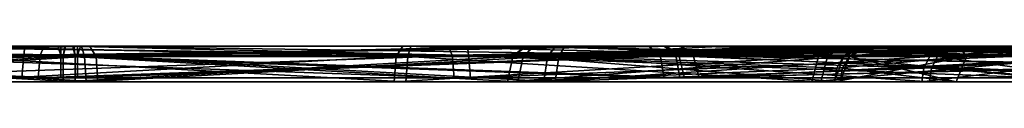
# Model space of a CAD drawing. Header units: millimetres. Extents: x -150 to 150, y -85 to 1149.
# Tile 436 of 656: x -62.5419 to -61.7093, y 1014.37 to 1014.4. Entities that reach past the tile are written whole.
import ezdxf

# ---------------------------------------------------------------- set-up
doc = ezdxf.new("R2010")
doc.units = ezdxf.units.MM
doc.header["$LTSCALE"] = 21.359881
for name, color, linetype in [('3183', 7, 'CONTINUOUS'), ('3184', 7, 'CONTINUOUS'), ('3185', 7, 'CONTINUOUS'), ('3186', 7, 'CONTINUOUS'), ('3187', 7, 'CONTINUOUS'), ('3188', 7, 'CONTINUOUS'), ('3189', 7, 'CONTINUOUS'), ('3190', 7, 'CONTINUOUS'), ('3224', 7, 'CONTINUOUS'), ('3225', 7, 'CONTINUOUS'), ('3226', 7, 'CONTINUOUS'), ('3227', 7, 'CONTINUOUS'), ('3228', 7, 'CONTINUOUS'), ('3229', 7, 'CONTINUOUS'), ('3230', 7, 'CONTINUOUS'), ('3231', 7, 'CONTINUOUS'), ('6135', 7, 'CONTINUOUS'), ('6136', 7, 'CONTINUOUS'), ('6137', 7, 'CONTINUOUS'), ('6138', 7, 'CONTINUOUS'), ('6139', 7, 'CONTINUOUS'), ('6140', 7, 'CONTINUOUS'), ('6141', 7, 'CONTINUOUS'), ('6142', 7, 'CONTINUOUS'), ('6176', 7, 'CONTINUOUS'), ('6177', 7, 'CONTINUOUS'), ('6178', 7, 'CONTINUOUS'), ('6179', 7, 'CONTINUOUS'), ('6180', 7, 'CONTINUOUS'), ('6181', 7, 'CONTINUOUS'), ('6182', 7, 'CONTINUOUS'), ('6183', 7, 'CONTINUOUS')]:
    doc.layers.add(name, color=color, linetype=linetype)

msp = doc.modelspace()

# ---------------------------------------------------------------- linework, layer by layer
at = {"layer": '3183', "linetype": 'CONTINUOUS'}
for points in [[(-62.49493, 1014.39121, 190.98805), (-62.87499, 1014.39121, 191.08718), (-62.49499, 1014.37, 190.99684), (-62.49493, 1014.39121, 190.98805)], [(-62.49499, 1014.37, 190.99684), (-62.87499, 1014.39121, 191.08718), (-62.87065, 1014.37, 191.09481), (-62.49499, 1014.37, 190.99684)], [(-62.12067, 1014.37, 191.09983), (-62.49493, 1014.39121, 190.98805), (-62.49499, 1014.37, 190.99684), (-62.12067, 1014.37, 191.09983)], [(-62.11622, 1014.39121, 191.09225), (-62.49493, 1014.39121, 190.98805), (-62.12067, 1014.37, 191.09983), (-62.11622, 1014.39121, 191.09225)], [(-61.84799, 1014.37, 191.37617), (-62.11622, 1014.39121, 191.09225), (-62.12067, 1014.37, 191.09983), (-61.84799, 1014.37, 191.37617)], [(-61.84035, 1014.39121, 191.37183), (-62.11622, 1014.39121, 191.09225), (-61.846, 1014.38148, 191.37504), (-61.84035, 1014.39121, 191.37183)], [(-61.846, 1014.38148, 191.37504), (-62.11622, 1014.39121, 191.09225), (-61.84799, 1014.37, 191.37617), (-61.846, 1014.38148, 191.37504)]]:
    msp.add_3dface(points, dxfattribs=at)
at = {"layer": '3184', "linetype": 'CONTINUOUS'}
for points in [[(-62.88663, 1014.4, 191.06939), (-62.87499, 1014.39121, 191.08718), (-62.49686, 1014.4, 190.96683), (-62.88663, 1014.4, 191.06939)], [(-62.87499, 1014.39121, 191.08718), (-62.49493, 1014.39121, 190.98805), (-62.49686, 1014.4, 190.96683), (-62.87499, 1014.39121, 191.08718)], [(-62.49686, 1014.4, 190.96683), (-62.49493, 1014.39121, 190.98805), (-62.10762, 1014.4, 191.0727), (-62.49686, 1014.4, 190.96683)], [(-62.49493, 1014.39121, 190.98805), (-62.11622, 1014.39121, 191.09225), (-62.10762, 1014.4, 191.0727), (-62.49493, 1014.39121, 190.98805)], [(-62.11622, 1014.39121, 191.09225), (-61.84035, 1014.39121, 191.37183), (-61.94553, 1014.4, 191.19823), (-62.11622, 1014.39121, 191.09225)], [(-62.10762, 1014.4, 191.0727), (-62.11622, 1014.39121, 191.09225), (-61.94553, 1014.4, 191.19823), (-62.10762, 1014.4, 191.0727)], [(-61.94553, 1014.4, 191.19823), (-61.84035, 1014.39121, 191.37183), (-61.83189, 1014.39772, 191.36702), (-61.94553, 1014.4, 191.19823)], [(-61.82191, 1014.4, 191.36135), (-61.94553, 1014.4, 191.19823), (-61.83189, 1014.39772, 191.36702), (-61.82191, 1014.4, 191.36135)]]:
    msp.add_3dface(points, dxfattribs=at)
at = {"layer": '3185', "linetype": 'CONTINUOUS'}
for points in [[(-62.88378, 1014.39121, 192.4014), (-62.50507, 1014.39121, 192.50559), (-62.87933, 1014.37, 192.39382), (-62.88378, 1014.39121, 192.4014)], [(-62.87933, 1014.37, 192.39382), (-62.50507, 1014.39121, 192.50559), (-62.50501, 1014.37, 192.49681), (-62.87933, 1014.37, 192.39382)], [(-62.50507, 1014.39121, 192.50559), (-62.12501, 1014.39121, 192.40647), (-62.50501, 1014.37, 192.49681), (-62.50507, 1014.39121, 192.50559)], [(-62.50501, 1014.37, 192.49681), (-62.12501, 1014.39121, 192.40647), (-62.12935, 1014.37, 192.39883), (-62.50501, 1014.37, 192.49681)], [(-62.12501, 1014.39121, 192.40647), (-61.84542, 1014.39121, 192.1306), (-62.12935, 1014.37, 192.39883), (-62.12501, 1014.39121, 192.40647)], [(-62.12935, 1014.37, 192.39883), (-61.84542, 1014.39121, 192.1306), (-61.853, 1014.37, 192.12616), (-62.12935, 1014.37, 192.39883)], [(-61.84542, 1014.39121, 192.1306), (-61.74123, 1014.39121, 191.75189), (-61.853, 1014.37, 192.12616), (-61.84542, 1014.39121, 192.1306)], [(-61.853, 1014.37, 192.12616), (-61.74123, 1014.39121, 191.75189), (-61.75002, 1014.37, 191.75184), (-61.853, 1014.37, 192.12616)], [(-61.84035, 1014.39121, 191.37183), (-61.846, 1014.38148, 191.37504), (-61.75002, 1014.37, 191.75184), (-61.84035, 1014.39121, 191.37183)], [(-61.74123, 1014.39121, 191.75189), (-61.84035, 1014.39121, 191.37183), (-61.75002, 1014.37, 191.75184), (-61.74123, 1014.39121, 191.75189)], [(-61.846, 1014.38148, 191.37504), (-61.84799, 1014.37, 191.37617), (-61.75002, 1014.37, 191.75184), (-61.846, 1014.38148, 191.37504)]]:
    msp.add_3dface(points, dxfattribs=at)
at = {"layer": '3186', "linetype": 'CONTINUOUS'}
for points in [[(-62.50507, 1014.39121, 192.50559), (-62.88378, 1014.39121, 192.4014), (-62.89238, 1014.4, 192.42095), (-62.50507, 1014.39121, 192.50559)], [(-62.50314, 1014.4, 192.52682), (-62.50507, 1014.39121, 192.50559), (-62.89238, 1014.4, 192.42095), (-62.50314, 1014.4, 192.52682)], [(-62.12501, 1014.39121, 192.40647), (-62.50507, 1014.39121, 192.50559), (-62.50314, 1014.4, 192.52682), (-62.12501, 1014.39121, 192.40647)], [(-62.11337, 1014.4, 192.42426), (-62.12501, 1014.39121, 192.40647), (-62.50314, 1014.4, 192.52682), (-62.11337, 1014.4, 192.42426)], [(-61.84542, 1014.39121, 192.1306), (-62.12501, 1014.39121, 192.40647), (-62.11337, 1014.4, 192.42426), (-61.84542, 1014.39121, 192.1306)], [(-61.82642, 1014.4, 192.14012), (-61.84542, 1014.39121, 192.1306), (-62.11337, 1014.4, 192.42426), (-61.82642, 1014.4, 192.14012)], [(-61.74123, 1014.39121, 191.75189), (-61.84542, 1014.39121, 192.1306), (-61.72002, 1014.4, 191.75219), (-61.74123, 1014.39121, 191.75189)], [(-61.72002, 1014.4, 191.75219), (-61.84542, 1014.39121, 192.1306), (-61.82642, 1014.4, 192.14012), (-61.72002, 1014.4, 191.75219)], [(-61.83189, 1014.39772, 191.36702), (-61.84035, 1014.39121, 191.37183), (-61.74123, 1014.39121, 191.75189), (-61.83189, 1014.39772, 191.36702)], [(-61.82191, 1014.4, 191.36135), (-61.83189, 1014.39772, 191.36702), (-61.74123, 1014.39121, 191.75189), (-61.82191, 1014.4, 191.36135)], [(-61.82191, 1014.4, 191.36135), (-61.74123, 1014.39121, 191.75189), (-61.72002, 1014.4, 191.75219), (-61.82191, 1014.4, 191.36135)]]:
    msp.add_3dface(points, dxfattribs=at)
at = {"layer": '3187', "linetype": 'CONTINUOUS'}
for points in [[(-63.0155, 1014.39233, 190.84001), (-62.49303, 1014.39233, 190.70375), (-63.02034, 1014.37325, 190.8315), (-63.0155, 1014.39233, 190.84001)], [(-63.02034, 1014.37325, 190.8315), (-62.49303, 1014.39233, 190.70375), (-62.49296, 1014.37325, 190.69396), (-63.02034, 1014.37325, 190.8315)], [(-62.49303, 1014.39233, 190.70375), (-61.97243, 1014.39233, 190.84698), (-62.49296, 1014.37325, 190.69396), (-62.49303, 1014.39233, 190.70375)], [(-62.49296, 1014.37325, 190.69396), (-61.97243, 1014.39233, 190.84698), (-61.96747, 1014.37325, 190.83853), (-62.49296, 1014.37325, 190.69396)], [(-61.97243, 1014.39233, 190.84698), (-61.59319, 1014.39233, 191.23132), (-61.96747, 1014.37325, 190.83853), (-61.97243, 1014.39233, 190.84698)], [(-61.59319, 1014.39233, 191.23132), (-61.5874, 1014.3837, 191.22803), (-61.96747, 1014.37325, 190.83853), (-61.59319, 1014.39233, 191.23132)], [(-61.5874, 1014.3837, 191.22803), (-61.58467, 1014.37325, 191.22648), (-61.96747, 1014.37325, 190.83853), (-61.5874, 1014.3837, 191.22803)]]:
    msp.add_3dface(points, dxfattribs=at)
at = {"layer": '3188', "linetype": 'CONTINUOUS'}
for points in [[(-62.49303, 1014.39233, 190.70375), (-63.0155, 1014.39233, 190.84001), (-63.00493, 1014.4, 190.85704), (-62.49303, 1014.39233, 190.70375)], [(-62.49293, 1014.4, 190.72378), (-62.49303, 1014.39233, 190.70375), (-63.00493, 1014.4, 190.85704), (-62.49293, 1014.4, 190.72378)], [(-61.97243, 1014.39233, 190.84698), (-62.49303, 1014.39233, 190.70375), (-61.98313, 1014.4, 190.86393), (-61.97243, 1014.39233, 190.84698)], [(-61.98313, 1014.4, 190.86393), (-62.49303, 1014.39233, 190.70375), (-62.49293, 1014.4, 190.72378), (-61.98313, 1014.4, 190.86393)], [(-61.6106, 1014.4, 191.24122), (-61.97243, 1014.39233, 190.84698), (-61.98313, 1014.4, 190.86393), (-61.6106, 1014.4, 191.24122)], [(-61.97243, 1014.39233, 190.84698), (-61.6106, 1014.4, 191.24122), (-61.60128, 1014.39802, 191.23592), (-61.97243, 1014.39233, 190.84698)], [(-61.59319, 1014.39233, 191.23132), (-61.97243, 1014.39233, 190.84698), (-61.60128, 1014.39802, 191.23592), (-61.59319, 1014.39233, 191.23132)]]:
    msp.add_3dface(points, dxfattribs=at)
at = {"layer": '3189', "linetype": 'CONTINUOUS'}
for points in [[(-62.50704, 1014.37325, 192.79969), (-63.02757, 1014.39233, 192.64667), (-63.03253, 1014.37325, 192.65511), (-62.50704, 1014.37325, 192.79969)], [(-62.50697, 1014.39233, 192.7899), (-63.02757, 1014.39233, 192.64667), (-62.50704, 1014.37325, 192.79969), (-62.50697, 1014.39233, 192.7899)], [(-61.97966, 1014.37325, 192.66215), (-62.50697, 1014.39233, 192.7899), (-62.50704, 1014.37325, 192.79969), (-61.97966, 1014.37325, 192.66215)], [(-61.9845, 1014.39233, 192.65364), (-62.50697, 1014.39233, 192.7899), (-61.97966, 1014.37325, 192.66215), (-61.9845, 1014.39233, 192.65364)], [(-61.60016, 1014.39233, 192.2744), (-61.9845, 1014.39233, 192.65364), (-61.59171, 1014.37325, 192.27935), (-61.60016, 1014.39233, 192.2744)], [(-61.59171, 1014.37325, 192.27935), (-61.9845, 1014.39233, 192.65364), (-61.97966, 1014.37325, 192.66215), (-61.59171, 1014.37325, 192.27935)]]:
    msp.add_3dface(points, dxfattribs=at)
at = {"layer": '3190', "linetype": 'CONTINUOUS'}
for points in [[(-63.02757, 1014.39233, 192.64667), (-62.50697, 1014.39233, 192.7899), (-63.01687, 1014.4, 192.62972), (-63.02757, 1014.39233, 192.64667)], [(-63.01687, 1014.4, 192.62972), (-62.50697, 1014.39233, 192.7899), (-62.50707, 1014.4, 192.76987), (-63.01687, 1014.4, 192.62972)], [(-62.50707, 1014.4, 192.76987), (-62.50697, 1014.39233, 192.7899), (-61.99507, 1014.4, 192.6366), (-62.50707, 1014.4, 192.76987)], [(-62.50697, 1014.39233, 192.7899), (-61.9845, 1014.39233, 192.65364), (-61.99507, 1014.4, 192.6366), (-62.50697, 1014.39233, 192.7899)], [(-61.99507, 1014.4, 192.6366), (-61.9845, 1014.39233, 192.65364), (-61.61882, 1014.4, 192.26662), (-61.99507, 1014.4, 192.6366)], [(-61.9845, 1014.39233, 192.65364), (-61.60016, 1014.39233, 192.2744), (-61.61882, 1014.4, 192.26662), (-61.9845, 1014.39233, 192.65364)]]:
    msp.add_3dface(points, dxfattribs=at)
at = {"layer": '3224', "linetype": 'CONTINUOUS'}
for points in [[(-62.88378, 1014.39121, 408.90775), (-62.50507, 1014.39121, 409.01195), (-62.87933, 1014.37, 408.90017), (-62.88378, 1014.39121, 408.90775)], [(-62.87933, 1014.37, 408.90017), (-62.50507, 1014.39121, 409.01195), (-62.50501, 1014.37, 409.00316), (-62.87933, 1014.37, 408.90017)], [(-62.50507, 1014.39121, 409.01195), (-62.12501, 1014.39121, 408.91282), (-62.50501, 1014.37, 409.00316), (-62.50507, 1014.39121, 409.01195)], [(-62.50501, 1014.37, 409.00316), (-62.12501, 1014.39121, 408.91282), (-62.12935, 1014.37, 408.90519), (-62.50501, 1014.37, 409.00316)], [(-61.84542, 1014.39121, 408.63695), (-61.85103, 1014.38148, 408.63366), (-62.12935, 1014.37, 408.90519), (-61.84542, 1014.39121, 408.63695)], [(-62.12501, 1014.39121, 408.91282), (-61.84542, 1014.39121, 408.63695), (-62.12935, 1014.37, 408.90519), (-62.12501, 1014.39121, 408.91282)], [(-61.85103, 1014.38148, 408.63366), (-61.853, 1014.37, 408.63251), (-62.12935, 1014.37, 408.90519), (-61.85103, 1014.38148, 408.63366)]]:
    msp.add_3dface(points, dxfattribs=at)
at = {"layer": '3225', "linetype": 'CONTINUOUS'}
for points in [[(-62.50507, 1014.39121, 409.01195), (-62.88378, 1014.39121, 408.90775), (-62.89336, 1014.4, 408.92672), (-62.50507, 1014.39121, 409.01195)], [(-62.50381, 1014.4, 409.03317), (-62.50507, 1014.39121, 409.01195), (-62.89336, 1014.4, 408.92672), (-62.50381, 1014.4, 409.03317)], [(-62.12501, 1014.39121, 408.91282), (-62.50507, 1014.39121, 409.01195), (-62.11466, 1014.4, 408.93134), (-62.12501, 1014.39121, 408.91282)], [(-62.11466, 1014.4, 408.93134), (-62.50507, 1014.39121, 409.01195), (-62.50381, 1014.4, 409.03317), (-62.11466, 1014.4, 408.93134)], [(-61.82712, 1014.4, 408.64768), (-62.12501, 1014.39121, 408.91282), (-62.11466, 1014.4, 408.93134), (-61.82712, 1014.4, 408.64768)], [(-62.12501, 1014.39121, 408.91282), (-61.82712, 1014.4, 408.64768), (-61.83702, 1014.39772, 408.64187), (-62.12501, 1014.39121, 408.91282)], [(-61.84542, 1014.39121, 408.63695), (-62.12501, 1014.39121, 408.91282), (-61.83702, 1014.39772, 408.64187), (-61.84542, 1014.39121, 408.63695)]]:
    msp.add_3dface(points, dxfattribs=at)
at = {"layer": '3226', "linetype": 'CONTINUOUS'}
for points in [[(-62.49493, 1014.39121, 407.49441), (-62.87499, 1014.39121, 407.59353), (-62.49499, 1014.37, 407.50319), (-62.49493, 1014.39121, 407.49441)], [(-62.49499, 1014.37, 407.50319), (-62.87499, 1014.39121, 407.59353), (-62.87065, 1014.37, 407.60117), (-62.49499, 1014.37, 407.50319)], [(-62.12067, 1014.37, 407.60618), (-62.49493, 1014.39121, 407.49441), (-62.49499, 1014.37, 407.50319), (-62.12067, 1014.37, 407.60618)], [(-62.11622, 1014.39121, 407.5986), (-62.49493, 1014.39121, 407.49441), (-62.12067, 1014.37, 407.60618), (-62.11622, 1014.39121, 407.5986)], [(-61.84799, 1014.37, 407.88252), (-62.11622, 1014.39121, 407.5986), (-62.12067, 1014.37, 407.60618), (-61.84799, 1014.37, 407.88252)], [(-61.84035, 1014.39121, 407.87818), (-62.11622, 1014.39121, 407.5986), (-61.84799, 1014.37, 407.88252), (-61.84035, 1014.39121, 407.87818)], [(-61.853, 1014.37, 408.63251), (-61.85103, 1014.38148, 408.63366), (-61.74123, 1014.39121, 408.25825), (-61.853, 1014.37, 408.63251)], [(-61.853, 1014.37, 408.63251), (-61.74123, 1014.39121, 408.25825), (-61.75002, 1014.37, 408.25819), (-61.853, 1014.37, 408.63251)], [(-61.85103, 1014.38148, 408.63366), (-61.84542, 1014.39121, 408.63695), (-61.74123, 1014.39121, 408.25825), (-61.85103, 1014.38148, 408.63366)], [(-61.75002, 1014.37, 408.25819), (-61.84035, 1014.39121, 407.87818), (-61.84799, 1014.37, 407.88252), (-61.75002, 1014.37, 408.25819)], [(-61.74123, 1014.39121, 408.25825), (-61.84035, 1014.39121, 407.87818), (-61.75002, 1014.37, 408.25819), (-61.74123, 1014.39121, 408.25825)]]:
    msp.add_3dface(points, dxfattribs=at)
at = {"layer": '3227', "linetype": 'CONTINUOUS'}
for points in [[(-62.87499, 1014.39121, 407.59353), (-62.49493, 1014.39121, 407.49441), (-62.88534, 1014.4, 407.57501), (-62.87499, 1014.39121, 407.59353)], [(-62.88534, 1014.4, 407.57501), (-62.49493, 1014.39121, 407.49441), (-62.49619, 1014.4, 407.47318), (-62.88534, 1014.4, 407.57501)], [(-62.49619, 1014.4, 407.47318), (-62.49493, 1014.39121, 407.49441), (-62.10664, 1014.4, 407.57963), (-62.49619, 1014.4, 407.47318)], [(-62.49493, 1014.39121, 407.49441), (-62.11622, 1014.39121, 407.5986), (-62.10664, 1014.4, 407.57963), (-62.49493, 1014.39121, 407.49441)], [(-62.11622, 1014.39121, 407.5986), (-61.84035, 1014.39121, 407.87818), (-61.82294, 1014.4, 407.86589), (-62.11622, 1014.39121, 407.5986)], [(-62.10664, 1014.4, 407.57963), (-62.11622, 1014.39121, 407.5986), (-61.82294, 1014.4, 407.86589), (-62.10664, 1014.4, 407.57963)], [(-61.84542, 1014.39121, 408.63695), (-61.83702, 1014.39772, 408.64187), (-61.74766, 1014.4, 408.45906), (-61.84542, 1014.39121, 408.63695)], [(-61.74123, 1014.39121, 408.25825), (-61.84542, 1014.39121, 408.63695), (-61.74766, 1014.4, 408.45906), (-61.74123, 1014.39121, 408.25825)], [(-61.84035, 1014.39121, 407.87818), (-61.74123, 1014.39121, 408.25825), (-61.72, 1014.4, 408.25592), (-61.84035, 1014.39121, 407.87818)], [(-61.82294, 1014.4, 407.86589), (-61.84035, 1014.39121, 407.87818), (-61.72, 1014.4, 408.25592), (-61.82294, 1014.4, 407.86589)], [(-61.83702, 1014.39772, 408.64187), (-61.82712, 1014.4, 408.64768), (-61.74766, 1014.4, 408.45906), (-61.83702, 1014.39772, 408.64187)], [(-61.72, 1014.4, 408.25592), (-61.74123, 1014.39121, 408.25825), (-61.74766, 1014.4, 408.45906), (-61.72, 1014.4, 408.25592)]]:
    msp.add_3dface(points, dxfattribs=at)
at = {"layer": '3228', "linetype": 'CONTINUOUS'}
for points in [[(-62.50704, 1014.37325, 409.30604), (-63.02757, 1014.39233, 409.15302), (-63.03253, 1014.37325, 409.16147), (-62.50704, 1014.37325, 409.30604)], [(-62.50697, 1014.39233, 409.29625), (-63.02757, 1014.39233, 409.15302), (-62.50704, 1014.37325, 409.30604), (-62.50697, 1014.39233, 409.29625)], [(-61.97966, 1014.37325, 409.1685), (-62.50697, 1014.39233, 409.29625), (-62.50704, 1014.37325, 409.30604), (-61.97966, 1014.37325, 409.1685)], [(-61.9845, 1014.39233, 409.15999), (-62.50697, 1014.39233, 409.29625), (-61.97966, 1014.37325, 409.1685), (-61.9845, 1014.39233, 409.15999)], [(-61.60016, 1014.39233, 408.78075), (-61.9845, 1014.39233, 409.15999), (-61.59441, 1014.3837, 408.78412), (-61.60016, 1014.39233, 408.78075)], [(-61.59441, 1014.3837, 408.78412), (-61.9845, 1014.39233, 409.15999), (-61.59171, 1014.37325, 408.7857), (-61.59441, 1014.3837, 408.78412)], [(-61.59171, 1014.37325, 408.7857), (-61.9845, 1014.39233, 409.15999), (-61.97966, 1014.37325, 409.1685), (-61.59171, 1014.37325, 408.7857)]]:
    msp.add_3dface(points, dxfattribs=at)
at = {"layer": '3229', "linetype": 'CONTINUOUS'}
for points in [[(-63.02757, 1014.39233, 409.15302), (-62.50697, 1014.39233, 409.29625), (-62.50957, 1014.4, 409.2762), (-63.02757, 1014.39233, 409.15302)], [(-63.01811, 1014.4, 409.13535), (-63.02757, 1014.39233, 409.15302), (-62.50957, 1014.4, 409.2762), (-63.01811, 1014.4, 409.13535)], [(-62.50957, 1014.4, 409.2762), (-62.50697, 1014.39233, 409.29625), (-61.99733, 1014.4, 409.14424), (-62.50957, 1014.4, 409.2762)], [(-62.50697, 1014.39233, 409.29625), (-61.9845, 1014.39233, 409.15999), (-61.99733, 1014.4, 409.14424), (-62.50697, 1014.39233, 409.29625)], [(-61.99733, 1014.4, 409.14424), (-61.9845, 1014.39233, 409.15999), (-61.78253, 1014.4, 408.98249), (-61.99733, 1014.4, 409.14424)], [(-61.9845, 1014.39233, 409.15999), (-61.60016, 1014.39233, 408.78075), (-61.78253, 1014.4, 408.98249), (-61.9845, 1014.39233, 409.15999)], [(-61.78253, 1014.4, 408.98249), (-61.60016, 1014.39233, 408.78075), (-61.60819, 1014.39802, 408.77604), (-61.78253, 1014.4, 408.98249)], [(-61.61744, 1014.4, 408.77062), (-61.78253, 1014.4, 408.98249), (-61.60819, 1014.39802, 408.77604), (-61.61744, 1014.4, 408.77062)]]:
    msp.add_3dface(points, dxfattribs=at)
at = {"layer": '3230', "linetype": 'CONTINUOUS'}
for points in [[(-63.0155, 1014.39233, 407.34636), (-62.49303, 1014.39233, 407.2101), (-63.02034, 1014.37325, 407.33785), (-63.0155, 1014.39233, 407.34636)], [(-63.02034, 1014.37325, 407.33785), (-62.49303, 1014.39233, 407.2101), (-62.49296, 1014.37325, 407.20031), (-63.02034, 1014.37325, 407.33785)], [(-62.49303, 1014.39233, 407.2101), (-61.97243, 1014.39233, 407.35333), (-62.49296, 1014.37325, 407.20031), (-62.49303, 1014.39233, 407.2101)], [(-62.49296, 1014.37325, 407.20031), (-61.97243, 1014.39233, 407.35333), (-61.96747, 1014.37325, 407.34489), (-62.49296, 1014.37325, 407.20031)], [(-61.97243, 1014.39233, 407.35333), (-61.59319, 1014.39233, 407.73767), (-61.96747, 1014.37325, 407.34489), (-61.97243, 1014.39233, 407.35333)], [(-61.96747, 1014.37325, 407.34489), (-61.59319, 1014.39233, 407.73767), (-61.58467, 1014.37325, 407.73284), (-61.96747, 1014.37325, 407.34489)]]:
    msp.add_3dface(points, dxfattribs=at)
at = {"layer": '3231', "linetype": 'CONTINUOUS'}
for points in [[(-62.49303, 1014.39233, 407.2101), (-63.0155, 1014.39233, 407.34636), (-63.00267, 1014.4, 407.36211), (-62.49303, 1014.39233, 407.2101)], [(-62.49043, 1014.4, 407.23016), (-62.49303, 1014.39233, 407.2101), (-63.00267, 1014.4, 407.36211), (-62.49043, 1014.4, 407.23016)], [(-61.97243, 1014.39233, 407.35333), (-62.49303, 1014.39233, 407.2101), (-62.49043, 1014.4, 407.23016), (-61.97243, 1014.39233, 407.35333)], [(-61.98189, 1014.4, 407.371), (-61.97243, 1014.39233, 407.35333), (-62.49043, 1014.4, 407.23016), (-61.98189, 1014.4, 407.371)], [(-61.59319, 1014.39233, 407.73767), (-61.97243, 1014.39233, 407.35333), (-61.98189, 1014.4, 407.371), (-61.59319, 1014.39233, 407.73767)], [(-61.61049, 1014.4, 407.74777), (-61.59319, 1014.39233, 407.73767), (-61.98189, 1014.4, 407.371), (-61.61049, 1014.4, 407.74777)]]:
    msp.add_3dface(points, dxfattribs=at)
at = {"layer": '6135', "linetype": 'CONTINUOUS'}
for points in [[(-62.47716, 1014.39121, 224.94557), (-62.83424, 1014.39121, 225.10918), (-62.4757, 1014.37, 224.95423), (-62.47716, 1014.39121, 224.94557)], [(-62.4757, 1014.37, 224.95423), (-62.83424, 1014.39121, 225.10918), (-62.82864, 1014.37, 225.11595), (-62.4757, 1014.37, 224.95423)], [(-62.08612, 1014.39121, 224.98241), (-62.47716, 1014.39121, 224.94557), (-62.08918, 1014.37, 224.99065), (-62.08612, 1014.39121, 224.98241)], [(-62.08918, 1014.37, 224.99065), (-62.47716, 1014.39121, 224.94557), (-62.4757, 1014.37, 224.95423), (-62.08918, 1014.37, 224.99065)], [(-61.77266, 1014.37, 225.21545), (-62.08612, 1014.39121, 224.98241), (-62.08918, 1014.37, 224.99065), (-61.77266, 1014.37, 225.21545)], [(-61.76589, 1014.39121, 225.20984), (-62.08612, 1014.39121, 224.98241), (-61.7709, 1014.38148, 225.21399), (-61.76589, 1014.39121, 225.20984)], [(-61.7709, 1014.38148, 225.21399), (-62.08612, 1014.39121, 224.98241), (-61.77266, 1014.37, 225.21545), (-61.7709, 1014.38148, 225.21399)]]:
    msp.add_3dface(points, dxfattribs=at)
at = {"layer": '6136', "linetype": 'CONTINUOUS'}
for points in [[(-62.84879, 1014.4, 225.09368), (-62.83424, 1014.39121, 225.10918), (-62.48275, 1014.4, 224.925), (-62.84879, 1014.4, 225.09368)], [(-62.83424, 1014.39121, 225.10918), (-62.47716, 1014.39121, 224.94557), (-62.48275, 1014.4, 224.925), (-62.83424, 1014.39121, 225.10918)], [(-62.48275, 1014.4, 224.925), (-62.47716, 1014.39121, 224.94557), (-62.08104, 1014.4, 224.96167), (-62.48275, 1014.4, 224.925)], [(-62.47716, 1014.39121, 224.94557), (-62.08612, 1014.39121, 224.98241), (-62.08104, 1014.4, 224.96167), (-62.47716, 1014.39121, 224.94557)], [(-62.08612, 1014.39121, 224.98241), (-61.76589, 1014.39121, 225.20984), (-61.89961, 1014.4, 225.05714), (-62.08612, 1014.39121, 224.98241)], [(-62.08104, 1014.4, 224.96167), (-62.08612, 1014.39121, 224.98241), (-61.89961, 1014.4, 225.05714), (-62.08104, 1014.4, 224.96167)], [(-61.89961, 1014.4, 225.05714), (-61.76589, 1014.39121, 225.20984), (-61.75839, 1014.39772, 225.20364), (-61.89961, 1014.4, 225.05714)], [(-61.74955, 1014.4, 225.19632), (-61.89961, 1014.4, 225.05714), (-61.75839, 1014.39772, 225.20364), (-61.74955, 1014.4, 225.19632)]]:
    msp.add_3dface(points, dxfattribs=at)
at = {"layer": '6137', "linetype": 'CONTINUOUS'}
for points in [[(-62.61468, 1014.39121, 226.40497), (-62.22363, 1014.39121, 226.44181), (-62.61162, 1014.37, 226.39673), (-62.61468, 1014.39121, 226.40497)], [(-62.61162, 1014.37, 226.39673), (-62.22363, 1014.39121, 226.44181), (-62.2251, 1014.37, 226.43315), (-62.61162, 1014.37, 226.39673)], [(-62.22363, 1014.39121, 226.44181), (-61.86655, 1014.39121, 226.2782), (-62.2251, 1014.37, 226.43315), (-62.22363, 1014.39121, 226.44181)], [(-62.2251, 1014.37, 226.43315), (-61.86655, 1014.39121, 226.2782), (-61.87216, 1014.37, 226.27143), (-62.2251, 1014.37, 226.43315)], [(-61.86655, 1014.39121, 226.2782), (-61.63912, 1014.39121, 225.95797), (-61.87216, 1014.37, 226.27143), (-61.86655, 1014.39121, 226.2782)], [(-61.87216, 1014.37, 226.27143), (-61.63912, 1014.39121, 225.95797), (-61.64736, 1014.37, 225.95491), (-61.87216, 1014.37, 226.27143)], [(-61.76589, 1014.39121, 225.20984), (-61.7709, 1014.38148, 225.21399), (-61.61094, 1014.37, 225.56839), (-61.76589, 1014.39121, 225.20984)], [(-61.60228, 1014.39121, 225.56692), (-61.76589, 1014.39121, 225.20984), (-61.61094, 1014.37, 225.56839), (-61.60228, 1014.39121, 225.56692)], [(-61.7709, 1014.38148, 225.21399), (-61.77266, 1014.37, 225.21545), (-61.61094, 1014.37, 225.56839), (-61.7709, 1014.38148, 225.21399)]]:
    msp.add_3dface(points, dxfattribs=at)
at = {"layer": '6138', "linetype": 'CONTINUOUS'}
for points in [[(-62.22363, 1014.39121, 226.44181), (-62.61468, 1014.39121, 226.40497), (-62.61975, 1014.4, 226.4257), (-62.22363, 1014.39121, 226.44181)], [(-62.21804, 1014.4, 226.46238), (-62.22363, 1014.39121, 226.44181), (-62.61975, 1014.4, 226.4257), (-62.21804, 1014.4, 226.46238)], [(-61.86655, 1014.39121, 226.2782), (-62.22363, 1014.39121, 226.44181), (-62.21804, 1014.4, 226.46238), (-61.86655, 1014.39121, 226.2782)], [(-61.85201, 1014.4, 226.29369), (-61.86655, 1014.39121, 226.2782), (-62.21804, 1014.4, 226.46238), (-61.85201, 1014.4, 226.29369)], [(-61.63912, 1014.39121, 225.95797), (-61.86655, 1014.39121, 226.2782), (-61.85201, 1014.4, 226.29369), (-61.63912, 1014.39121, 225.95797)], [(-61.61875, 1014.4, 225.96405), (-61.63912, 1014.39121, 225.95797), (-61.85201, 1014.4, 226.29369), (-61.61875, 1014.4, 225.96405)], [(-61.75839, 1014.39772, 225.20364), (-61.76589, 1014.39121, 225.20984), (-61.60228, 1014.39121, 225.56692), (-61.75839, 1014.39772, 225.20364)], [(-61.74955, 1014.4, 225.19632), (-61.75839, 1014.39772, 225.20364), (-61.60228, 1014.39121, 225.56692), (-61.74955, 1014.4, 225.19632)], [(-61.74955, 1014.4, 225.19632), (-61.60228, 1014.39121, 225.56692), (-61.58133, 1014.4, 225.56353), (-61.74955, 1014.4, 225.19632)]]:
    msp.add_3dface(points, dxfattribs=at)
at = {"layer": '6139', "linetype": 'CONTINUOUS'}
for points in [[(-63.01553, 1014.39233, 224.89017), (-62.52466, 1014.39233, 224.66525), (-63.02178, 1014.37325, 224.88263), (-63.01553, 1014.39233, 224.89017)], [(-63.02178, 1014.37325, 224.88263), (-62.52466, 1014.39233, 224.66525), (-62.5263, 1014.37325, 224.6556), (-63.02178, 1014.37325, 224.88263)], [(-62.52466, 1014.39233, 224.66525), (-61.9871, 1014.39233, 224.7159), (-62.5263, 1014.37325, 224.6556), (-62.52466, 1014.39233, 224.66525)], [(-62.5263, 1014.37325, 224.6556), (-61.9871, 1014.39233, 224.7159), (-61.98369, 1014.37325, 224.70673), (-62.5263, 1014.37325, 224.6556)], [(-61.9871, 1014.39233, 224.7159), (-61.54688, 1014.39233, 225.02855), (-61.98369, 1014.37325, 224.70673), (-61.9871, 1014.39233, 224.7159)], [(-61.54688, 1014.39233, 225.02855), (-61.54175, 1014.3837, 225.02431), (-61.98369, 1014.37325, 224.70673), (-61.54688, 1014.39233, 225.02855)], [(-61.54175, 1014.3837, 225.02431), (-61.53933, 1014.37325, 225.02231), (-61.98369, 1014.37325, 224.70673), (-61.54175, 1014.3837, 225.02431)]]:
    msp.add_3dface(points, dxfattribs=at)
at = {"layer": '6140', "linetype": 'CONTINUOUS'}
for points in [[(-62.52466, 1014.39233, 224.66525), (-63.01553, 1014.39233, 224.89017), (-63.00216, 1014.4, 224.90511), (-62.52466, 1014.39233, 224.66525)], [(-62.52109, 1014.4, 224.68496), (-62.52466, 1014.39233, 224.66525), (-63.00216, 1014.4, 224.90511), (-62.52109, 1014.4, 224.68496)], [(-61.9871, 1014.39233, 224.7159), (-62.52466, 1014.39233, 224.66525), (-61.9947, 1014.4, 224.73445), (-61.9871, 1014.39233, 224.7159)], [(-61.9947, 1014.4, 224.73445), (-62.52466, 1014.39233, 224.66525), (-62.52109, 1014.4, 224.68496), (-61.9947, 1014.4, 224.73445)], [(-61.56231, 1014.4, 225.04133), (-61.9871, 1014.39233, 224.7159), (-61.9947, 1014.4, 224.73445), (-61.56231, 1014.4, 225.04133)], [(-61.9871, 1014.39233, 224.7159), (-61.56231, 1014.4, 225.04133), (-61.55405, 1014.39802, 225.03449), (-61.9871, 1014.39233, 224.7159)], [(-61.54688, 1014.39233, 225.02855), (-61.9871, 1014.39233, 224.7159), (-61.55405, 1014.39802, 225.03449), (-61.54688, 1014.39233, 225.02855)]]:
    msp.add_3dface(points, dxfattribs=at)
at = {"layer": '6141', "linetype": 'CONTINUOUS'}
for points in [[(-62.1745, 1014.37325, 226.73178), (-62.7137, 1014.39233, 226.67147), (-62.71711, 1014.37325, 226.68065), (-62.1745, 1014.37325, 226.73178)], [(-62.17613, 1014.39233, 226.72213), (-62.7137, 1014.39233, 226.67147), (-62.1745, 1014.37325, 226.73178), (-62.17613, 1014.39233, 226.72213)], [(-61.68526, 1014.39233, 226.49721), (-62.17613, 1014.39233, 226.72213), (-61.67902, 1014.37325, 226.50475), (-61.68526, 1014.39233, 226.49721)], [(-61.67902, 1014.37325, 226.50475), (-62.17613, 1014.39233, 226.72213), (-62.1745, 1014.37325, 226.73178), (-61.67902, 1014.37325, 226.50475)]]:
    msp.add_3dface(points, dxfattribs=at)
at = {"layer": '6142', "linetype": 'CONTINUOUS'}
for points in [[(-62.7137, 1014.39233, 226.67147), (-62.17613, 1014.39233, 226.72213), (-62.7061, 1014.4, 226.65293), (-62.7137, 1014.39233, 226.67147)], [(-62.7061, 1014.4, 226.65293), (-62.17613, 1014.39233, 226.72213), (-62.17971, 1014.4, 226.70241), (-62.7061, 1014.4, 226.65293)], [(-62.17971, 1014.4, 226.70241), (-62.17613, 1014.39233, 226.72213), (-61.69863, 1014.4, 226.48227), (-62.17971, 1014.4, 226.70241)], [(-62.17613, 1014.39233, 226.72213), (-61.68526, 1014.39233, 226.49721), (-61.69863, 1014.4, 226.48227), (-62.17613, 1014.39233, 226.72213)]]:
    msp.add_3dface(points, dxfattribs=at)
at = {"layer": '6176', "linetype": 'CONTINUOUS'}
for points in [[(-62.84201, 1014.39121, 374.8843), (-62.48715, 1014.39121, 375.05267), (-62.83632, 1014.37, 374.87761), (-62.84201, 1014.39121, 374.8843)], [(-62.83632, 1014.37, 374.87761), (-62.48715, 1014.39121, 375.05267), (-62.48557, 1014.37, 375.04403), (-62.83632, 1014.37, 374.87761)], [(-62.48715, 1014.39121, 375.05267), (-62.09565, 1014.39121, 375.02106), (-62.48557, 1014.37, 375.04403), (-62.48715, 1014.39121, 375.05267)], [(-62.48557, 1014.37, 375.04403), (-62.09565, 1014.39121, 375.02106), (-62.0986, 1014.37, 375.01278), (-62.48557, 1014.37, 375.04403)], [(-61.77241, 1014.39121, 374.79792), (-61.77736, 1014.38148, 374.79371), (-62.0986, 1014.37, 375.01278), (-61.77241, 1014.39121, 374.79792)], [(-62.09565, 1014.39121, 375.02106), (-61.77241, 1014.39121, 374.79792), (-62.0986, 1014.37, 375.01278), (-62.09565, 1014.39121, 375.02106)], [(-61.77736, 1014.38148, 374.79371), (-61.7791, 1014.37, 374.79223), (-62.0986, 1014.37, 375.01278), (-61.77736, 1014.38148, 374.79371)]]:
    msp.add_3dface(points, dxfattribs=at)
at = {"layer": '6177', "linetype": 'CONTINUOUS'}
for points in [[(-62.48715, 1014.39121, 375.05267), (-62.84201, 1014.39121, 374.8843), (-62.85474, 1014.4, 374.90132), (-62.48715, 1014.39121, 375.05267)], [(-62.4896, 1014.4, 375.07379), (-62.48715, 1014.39121, 375.05267), (-62.85474, 1014.4, 374.90132), (-62.4896, 1014.4, 375.07379)], [(-62.08867, 1014.4, 375.04109), (-62.48715, 1014.39121, 375.05267), (-62.4896, 1014.4, 375.07379), (-62.08867, 1014.4, 375.04109)], [(-62.09565, 1014.39121, 375.02106), (-62.48715, 1014.39121, 375.05267), (-62.08867, 1014.4, 375.04109), (-62.09565, 1014.39121, 375.02106)], [(-61.75625, 1014.4, 374.81167), (-62.09565, 1014.39121, 375.02106), (-62.08867, 1014.4, 375.04109), (-61.75625, 1014.4, 374.81167)], [(-62.09565, 1014.39121, 375.02106), (-61.75625, 1014.4, 374.81167), (-61.76499, 1014.39772, 374.80423), (-62.09565, 1014.39121, 375.02106)], [(-61.77241, 1014.39121, 374.79792), (-62.09565, 1014.39121, 375.02106), (-61.76499, 1014.39772, 374.80423), (-61.77241, 1014.39121, 374.79792)]]:
    msp.add_3dface(points, dxfattribs=at)
at = {"layer": '6178', "linetype": 'CONTINUOUS'}
for points in [[(-62.21365, 1014.39121, 373.55995), (-62.60515, 1014.39121, 373.59157), (-62.21523, 1014.37, 373.56859), (-62.21365, 1014.39121, 373.55995)], [(-62.21523, 1014.37, 373.56859), (-62.60515, 1014.39121, 373.59157), (-62.6022, 1014.37, 373.59984), (-62.21523, 1014.37, 373.56859)], [(-61.86448, 1014.37, 373.73501), (-62.21365, 1014.39121, 373.55995), (-62.21523, 1014.37, 373.56859), (-61.86448, 1014.37, 373.73501)], [(-61.85879, 1014.39121, 373.72832), (-62.21365, 1014.39121, 373.55995), (-61.86448, 1014.37, 373.73501), (-61.85879, 1014.39121, 373.72832)], [(-61.64393, 1014.37, 374.05451), (-61.85879, 1014.39121, 373.72832), (-61.86448, 1014.37, 373.73501), (-61.64393, 1014.37, 374.05451)], [(-61.63565, 1014.39121, 374.05156), (-61.85879, 1014.39121, 373.72832), (-61.64393, 1014.37, 374.05451), (-61.63565, 1014.39121, 374.05156)], [(-61.7791, 1014.37, 374.79223), (-61.77736, 1014.38148, 374.79371), (-61.60404, 1014.39121, 374.44306), (-61.7791, 1014.37, 374.79223)], [(-61.7791, 1014.37, 374.79223), (-61.60404, 1014.39121, 374.44306), (-61.61268, 1014.37, 374.44148), (-61.7791, 1014.37, 374.79223)], [(-61.77736, 1014.38148, 374.79371), (-61.77241, 1014.39121, 374.79792), (-61.60404, 1014.39121, 374.44306), (-61.77736, 1014.38148, 374.79371)]]:
    msp.add_3dface(points, dxfattribs=at)
at = {"layer": '6179', "linetype": 'CONTINUOUS'}
for points in [[(-62.60515, 1014.39121, 373.59157), (-62.21365, 1014.39121, 373.55995), (-62.61212, 1014.4, 373.57153), (-62.60515, 1014.39121, 373.59157)], [(-62.61212, 1014.4, 373.57153), (-62.21365, 1014.39121, 373.55995), (-62.2112, 1014.4, 373.53883), (-62.61212, 1014.4, 373.57153)], [(-62.21365, 1014.39121, 373.55995), (-61.85879, 1014.39121, 373.72832), (-61.84605, 1014.4, 373.7113), (-62.21365, 1014.39121, 373.55995)], [(-62.2112, 1014.4, 373.53883), (-62.21365, 1014.39121, 373.55995), (-61.84605, 1014.4, 373.7113), (-62.2112, 1014.4, 373.53883)], [(-61.85879, 1014.39121, 373.72832), (-61.63565, 1014.39121, 374.05156), (-61.61637, 1014.4, 374.04248), (-61.85879, 1014.39121, 373.72832)], [(-61.84605, 1014.4, 373.7113), (-61.85879, 1014.39121, 373.72832), (-61.61637, 1014.4, 374.04248), (-61.84605, 1014.4, 373.7113)], [(-61.77241, 1014.39121, 374.79792), (-61.76499, 1014.39772, 374.80423), (-61.64524, 1014.4, 374.63971), (-61.77241, 1014.39121, 374.79792)], [(-61.60404, 1014.39121, 374.44306), (-61.77241, 1014.39121, 374.79792), (-61.64524, 1014.4, 374.63971), (-61.60404, 1014.39121, 374.44306)], [(-61.76499, 1014.39772, 374.80423), (-61.75625, 1014.4, 374.81167), (-61.64524, 1014.4, 374.63971), (-61.76499, 1014.39772, 374.80423)]]:
    msp.add_3dface(points, dxfattribs=at)
at = {"layer": '6180', "linetype": 'CONTINUOUS'}
for points in [[(-62.54015, 1014.37325, 375.34196), (-63.02621, 1014.39233, 375.10087), (-63.03256, 1014.37325, 375.10833), (-62.54015, 1014.37325, 375.34196)], [(-62.53839, 1014.39233, 375.33233), (-63.02621, 1014.39233, 375.10087), (-62.54015, 1014.37325, 375.34196), (-62.53839, 1014.39233, 375.33233)], [(-61.99691, 1014.37325, 375.29809), (-62.53839, 1014.39233, 375.33233), (-62.54015, 1014.37325, 375.34196), (-61.99691, 1014.37325, 375.29809)], [(-62.0002, 1014.39233, 375.28886), (-62.53839, 1014.39233, 375.33233), (-61.99691, 1014.37325, 375.29809), (-62.0002, 1014.39233, 375.28886)], [(-61.55584, 1014.39233, 374.98212), (-62.0002, 1014.39233, 375.28886), (-61.55076, 1014.3837, 374.98644), (-61.55584, 1014.39233, 374.98212)], [(-61.55076, 1014.3837, 374.98644), (-62.0002, 1014.39233, 375.28886), (-61.54838, 1014.37325, 374.98847), (-61.55076, 1014.3837, 374.98644)], [(-61.54838, 1014.37325, 374.98847), (-62.0002, 1014.39233, 375.28886), (-61.99691, 1014.37325, 375.29809), (-61.54838, 1014.37325, 374.98847)]]:
    msp.add_3dface(points, dxfattribs=at)
at = {"layer": '6181', "linetype": 'CONTINUOUS'}
for points in [[(-63.02621, 1014.39233, 375.10087), (-62.53839, 1014.39233, 375.33233), (-62.53747, 1014.4, 375.31213), (-63.02621, 1014.39233, 375.10087)], [(-63.01382, 1014.4, 375.08511), (-63.02621, 1014.39233, 375.10087), (-62.53747, 1014.4, 375.31213), (-63.01382, 1014.4, 375.08511)], [(-62.53839, 1014.39233, 375.33233), (-62.0002, 1014.39233, 375.28886), (-62.0101, 1014.4, 375.27112), (-62.53839, 1014.39233, 375.33233)], [(-62.53747, 1014.4, 375.31213), (-62.53839, 1014.39233, 375.33233), (-62.0101, 1014.4, 375.27112), (-62.53747, 1014.4, 375.31213)], [(-62.0101, 1014.4, 375.27112), (-62.0002, 1014.39233, 375.28886), (-61.77047, 1014.4, 375.14913), (-62.0101, 1014.4, 375.27112)], [(-62.0002, 1014.39233, 375.28886), (-61.55584, 1014.39233, 374.98212), (-61.77047, 1014.4, 375.14913), (-62.0002, 1014.39233, 375.28886)], [(-61.77047, 1014.4, 375.14913), (-61.55584, 1014.39233, 374.98212), (-61.56293, 1014.39802, 374.97609), (-61.77047, 1014.4, 375.14913)], [(-61.5711, 1014.4, 374.96915), (-61.77047, 1014.4, 375.14913), (-61.56293, 1014.39802, 374.97609), (-61.5711, 1014.4, 374.96915)]]:
    msp.add_3dface(points, dxfattribs=at)
at = {"layer": '6182', "linetype": 'CONTINUOUS'}
for points in [[(-62.7006, 1014.39233, 373.32376), (-62.16241, 1014.39233, 373.28029), (-62.70389, 1014.37325, 373.31454), (-62.7006, 1014.39233, 373.32376)], [(-62.70389, 1014.37325, 373.31454), (-62.16241, 1014.39233, 373.28029), (-62.16064, 1014.37325, 373.27066), (-62.70389, 1014.37325, 373.31454)], [(-62.16241, 1014.39233, 373.28029), (-61.67458, 1014.39233, 373.51175), (-62.16064, 1014.37325, 373.27066), (-62.16241, 1014.39233, 373.28029)], [(-62.16064, 1014.37325, 373.27066), (-61.67458, 1014.39233, 373.51175), (-61.66824, 1014.37325, 373.50429), (-62.16064, 1014.37325, 373.27066)]]:
    msp.add_3dface(points, dxfattribs=at)
at = {"layer": '6183', "linetype": 'CONTINUOUS'}
for points in [[(-62.16241, 1014.39233, 373.28029), (-62.7006, 1014.39233, 373.32376), (-62.6907, 1014.4, 373.3415), (-62.16241, 1014.39233, 373.28029)], [(-62.16333, 1014.4, 373.30049), (-62.16241, 1014.39233, 373.28029), (-62.6907, 1014.4, 373.3415), (-62.16333, 1014.4, 373.30049)], [(-61.67458, 1014.39233, 373.51175), (-62.16241, 1014.39233, 373.28029), (-62.16333, 1014.4, 373.30049), (-61.67458, 1014.39233, 373.51175)], [(-61.68697, 1014.4, 373.52751), (-61.67458, 1014.39233, 373.51175), (-62.16333, 1014.4, 373.30049), (-61.68697, 1014.4, 373.52751)]]:
    msp.add_3dface(points, dxfattribs=at)

doc.saveas('drawing.dxf')
